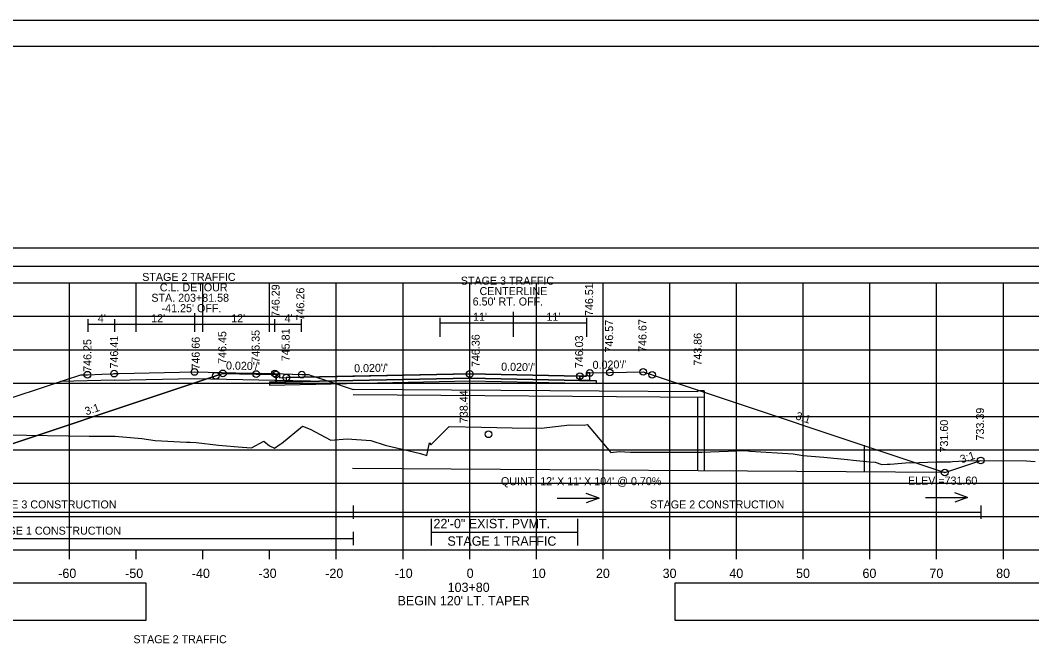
# Model space of a CAD drawing. Extents: x 1202951 to 1376887, y 378065 to 728038.
# Drawn here: x 1376517.3 to 1376668.9, y 379167.8 to 379261.2 of the extents above; entities that cross this region are included whole.
import ezdxf

# ---------------------------------------------------------------- set-up
doc = ezdxf.new("R2010")
doc.units = 0
for name, color, linetype in [('Default', 7, 'Continuous'), ('R_Alt Surface', 7, 'Continuous'), ('R_Axis', 7, 'Continuous'), ('R_Axis Annot', 7, 'Continuous'), ('R_Border', 7, 'Continuous'), ('R_Border Notes', 7, 'Continuous'), ('R_Detour', 7, 'Continuous'), ('R_Detour Annot', 7, 'Continuous'), ('R_Dimension', 7, 'Continuous'), ('R_Exist Surface', 7, 'Continuous'), ('R_Fin Surface', 7, 'Continuous'), ('R_Grid', 7, 'Continuous'), ('R_MOT', 7, 'Continuous'), ('R_No Plot', 7, 'Continuous'), ('R_Proposed Const Limits', 7, 'Continuous'), ('R_Water', 7, 'Continuous'), ('R_Water Annot', 7, 'Continuous'), ('R_Xsect Elev', 7, 'Continuous'), ('R_Xsect Slope', 7, 'Continuous')]:
    doc.layers.add(name, color=color, linetype=linetype)

msp = doc.modelspace()

# ---------------------------------------------------------------- linework, layer by layer
at = {"layer": 'Default'}
for points in [[(1376547.67, 379208.28), (1376546.62, 379207.93), (1376546.62, 379207.93), (1376507.02, 379194.73)], [(1376610.67, 379208.5), (1376612.01, 379208.05), (1376612.01, 379208.05), (1376655.88, 379193.43)]]:
    msp.add_lwpolyline(points, dxfattribs=at)
for points in [[(1376555.67, 379208.12), (1376556.16, 379208.12), (1376556.17, 379207.62), (1376557.17, 379207.64), (1376557.17, 379207.01), (1376555.67, 379206.98)], [(1376602.67, 379208.34), (1376602.18, 379208.34), (1376602.17, 379207.84), (1376601.17, 379207.86), (1376601.17, 379207.23), (1376602.67, 379207.2)]]:
    msp.add_lwpolyline(points, close=True, dxfattribs=at)
at = {"layer": 'R_Alt Surface'}
msp.add_line((1376584.67, 379207.56), (1376603.67, 379207.18), dxfattribs=at)
for points in [[(1376434.67, 379224.33), (1376710.2, 379224.33), (1376710.2, 379227.04), (1376434.67, 379227.04)], [(1376584.67, 379207.56), (1376557.17, 379207.01), (1376555.67, 379206.98), (1376554.67, 379206.96), (1376554.67, 379206.54), (1376584.67, 379207.14), (1376603.67, 379206.76), (1376603.67, 379207.18), (1376602.67, 379207.2), (1376601.17, 379207.23)], [(1376557.17, 379207.64), (1376557.17, 379207.01), (1376584.67, 379207.56), (1376601.17, 379207.23), (1376601.17, 379207.86), (1376601.17, 379207.86), (1376584.67, 379208.19), (1376557.17, 379207.64)], [(1376434.67, 379171.31), (1376536.14, 379171.31), (1376536.14, 379176.83), (1376434.67, 379176.83)], [(1376615.43, 379171.31), (1376726.14, 379171.31), (1376726.14, 379176.83), (1376615.43, 379176.83)]]:
    msp.add_lwpolyline(points, close=True, dxfattribs=at)
msp.add_lwpolyline([(1376555.67, 379208.12), (1376555.67, 379206.98), (1376557.17, 379207.01), (1376584.67, 379207.56), (1376601.17, 379207.23), (1376602.67, 379207.2), (1376602.67, 379208.34)], dxfattribs=at)
at = {"layer": 'R_Axis'}
for p, q in [((1376434.67, 379181.83), (1376734.67, 379181.83)), ((1376524.67, 379180.43), (1376524.67, 379181.83)), ((1376534.67, 379180.43), (1376534.67, 379181.83)), ((1376544.67, 379180.43), (1376544.67, 379181.83)), ((1376554.67, 379180.43), (1376554.67, 379181.83)), ((1376564.67, 379180.43), (1376564.67, 379181.83)), ((1376574.67, 379180.43), (1376574.67, 379181.83)), ((1376584.67, 379180.43), (1376584.67, 379181.83)), ((1376594.67, 379180.43), (1376594.67, 379181.83)), ((1376604.67, 379180.43), (1376604.67, 379181.83)), ((1376614.67, 379180.43), (1376614.67, 379181.83)), ((1376624.67, 379180.43), (1376624.67, 379181.83)), ((1376634.67, 379180.43), (1376634.67, 379181.83)), ((1376644.67, 379180.43), (1376644.67, 379181.83)), ((1376654.67, 379180.43), (1376654.67, 379181.83)), ((1376664.67, 379180.43), (1376664.67, 379181.83))]:
    msp.add_line(p, q, dxfattribs=at)
at = {"layer": 'R_Border'}
for p, q in [((1376426.67, 379257.29), (1376742.85, 379257.29)), ((1376579.19, 379257.03), (1376579.19, 379257.03)), ((1376579.19, 379257.03), (1376579.19, 379257.03))]:
    msp.add_line(p, q, dxfattribs=at)
at = {"layer": 'R_Detour'}
for p, q in [((1376527.42, 379216.38), (1376527.42, 379214.52)), ((1376531.42, 379216.38), (1376531.42, 379214.52)), ((1376543.42, 379217.29), (1376543.42, 379214.52)), ((1376555.42, 379216.38), (1376555.42, 379214.52)), ((1376559.42, 379216.38), (1376559.42, 379214.52)), ((1376527.42, 379215.63), (1376531.42, 379215.63)), ((1376531.42, 379215.63), (1376543.42, 379215.63)), ((1376543.42, 379215.63), (1376555.42, 379215.63)), ((1376555.42, 379215.63), (1376559.42, 379215.63))]:
    msp.add_line(p, q, dxfattribs=at)
for points in [[(1376513.33, 379203.75), (1376523.34, 379207.08), (1376523.94, 379207.28), (1376526.35, 379208.08), (1376527.27, 379208.08), (1376527.35, 379208.08), (1376529.54, 379208.17), (1376531.21, 379208.23), (1376531.36, 379208.24), (1376532.13, 379208.26), (1376543.42, 379208.49), (1376549.61, 379208.37), (1376555.47, 379208.25), (1376556.7, 379208.2), (1376559.49, 379208.09), (1376559.71, 379208.09), (1376560.49, 379208.09), (1376561.03, 379207.91), (1376563.5, 379207.1), (1376567.17, 379205.88)], [(1376531.36, 379207.24), (1376523.34, 379207.08)], [(1376531.36, 379207.24), (1376543.42, 379207.49), (1376555.47, 379207.25)], [(1376555.47, 379207.25), (1376563.5, 379207.1)]]:
    msp.add_lwpolyline(points, dxfattribs=at)
at = {"layer": 'R_Dimension'}
for points in [[(1376460.68, 379187.47), (1376567.17, 379187.47)], [(1376567.17, 379188.47), (1376567.17, 379186.47)], [(1376567.17, 379187.47), (1376661.27, 379187.47)], [(1376661.27, 379188.47), (1376661.27, 379186.47)], [(1376567.17, 379184.54), (1376567.17, 379182.54)], [(1376460.68, 379183.54), (1376567.17, 379183.54)]]:
    msp.add_lwpolyline(points, dxfattribs=at)
at = {"layer": 'R_Exist Surface'}
msp.add_lwpolyline([(1376515.07, 379199.05), (1376527.64, 379198.89), (1376531.52, 379198.85), (1376535.51, 379198.51), (1376537.5, 379198.21), (1376542.22, 379198), (1376542.78, 379197.97), (1376543.67, 379197.91), (1376547.02, 379197.52), (1376550.56, 379197.21), (1376551.95, 379197.13), (1376553.81, 379198.12), (1376554.66, 379197.42), (1376555.41, 379197.08), (1376556.23, 379197.67), (1376556.45, 379197.78), (1376559.62, 379200.36), (1376560.77, 379199.93), (1376563.86, 379198.28), (1376566.3, 379198.5), (1376569.86, 379198.25), (1376572.01, 379197.55), (1376577.28, 379196.3), (1376578.25, 379195.99), (1376578.62, 379197.87), (1376578.83, 379197.6), (1376581.58, 379200.3), (1376586.43, 379200.24), (1376591.04, 379200.1), (1376595.39, 379200.06), (1376599.68, 379200.55), (1376601.83, 379200.51), (1376602.29, 379200.6), (1376605.82, 379196.45), (1376607.07, 379196.59), (1376608.79, 379196.48), (1376619.3, 379196.46), (1376619.34, 379196.46), (1376619.48, 379196.47), (1376626.01, 379196.74), (1376626.7, 379196.61), (1376633.14, 379196.22), (1376634.06, 379196.08), (1376634.61, 379196), (1376637.74, 379195.73), (1376641.31, 379195.39), (1376642.13, 379195.29), (1376644.64, 379195.01), (1376645.47, 379194.98), (1376646.46, 379194.65), (1376647.27, 379194.67), (1376647.68, 379194.7), (1376650.6, 379194.92), (1376650.78, 379194.89), (1376654.55, 379195.01), (1376656.73, 379195.04), (1376657.05, 379195.08), (1376659.79, 379195.24), (1376668.14, 379195.18), (1376669.42, 379195.07)], dxfattribs=at)
at = {"layer": 'R_Fin Surface'}
for p, q in [((1376578.88, 379186.48), (1376578.88, 379182.48)), ((1376600.81, 379186.48), (1376600.81, 379182.48)), ((1376578.88, 379184.48), (1376600.81, 379184.48))]:
    msp.add_line(p, q, dxfattribs=at)
for points in [[(1376491.33, 379199.96), (1376507.02, 379194.73), (1376546.62, 379207.93), (1376547.67, 379208.28), (1376552.67, 379208.18), (1376555.67, 379208.12), (1376556.16, 379208.12), (1376556.17, 379207.62), (1376557.17, 379207.64), (1376557.21, 379207.64), (1376567.4, 379207.84), (1376584.67, 379208.19), (1376601.17, 379207.86), (1376602.17, 379207.84), (1376602.18, 379208.34), (1376602.67, 379208.34), (1376605.67, 379208.4), (1376610.67, 379208.5), (1376612.01, 379208.05), (1376655.88, 379193.43), (1376661.27, 379195.23)], [(1376547.67, 379208.28), (1376552.67, 379208.18), (1376555.67, 379208.12), (1376556.16, 379208.12), (1376556.17, 379207.62), (1376557.17, 379207.64), (1376557.17, 379207.64), (1376584.67, 379208.19), (1376601.17, 379207.86), (1376601.17, 379207.86), (1376602.17, 379207.84), (1376602.18, 379208.34), (1376602.67, 379208.34), (1376605.67, 379208.4), (1376610.67, 379208.5)]]:
    msp.add_lwpolyline(points, dxfattribs=at)
at = {"layer": 'R_Grid'}
for p, q in [((1376434.67, 379221.83), (1376734.67, 379221.83)), ((1376524.67, 379181.83), (1376524.67, 379221.83)), ((1376534.67, 379214.52), (1376534.67, 379221.83)), ((1376544.67, 379214.52), (1376544.67, 379221.83)), ((1376554.67, 379214.52), (1376554.67, 379221.83)), ((1376564.67, 379181.83), (1376564.67, 379221.83)), ((1376574.67, 379181.83), (1376574.67, 379221.83)), ((1376584.67, 379181.83), (1376584.67, 379221.83)), ((1376594.67, 379181.83), (1376594.67, 379221.83)), ((1376604.67, 379181.83), (1376604.67, 379221.83)), ((1376614.67, 379181.83), (1376614.67, 379221.83)), ((1376624.67, 379181.83), (1376624.67, 379221.83)), ((1376634.67, 379181.83), (1376634.67, 379221.83)), ((1376644.67, 379181.83), (1376644.67, 379221.83)), ((1376654.67, 379181.83), (1376654.67, 379221.83)), ((1376664.67, 379181.83), (1376664.67, 379221.83)), ((1376434.67, 379216.83), (1376734.67, 379216.83)), ((1376434.67, 379211.83), (1376734.67, 379211.83)), ((1376434.67, 379206.83), (1376734.67, 379206.83)), ((1376434.67, 379201.83), (1376734.67, 379201.83)), ((1376434.67, 379196.83), (1376734.67, 379196.83)), ((1376434.67, 379191.83), (1376734.67, 379191.83)), ((1376434.67, 379186.83), (1376734.67, 379186.83)), ((1376434.67, 379181.83), (1376734.67, 379181.83))]:
    msp.add_line(p, q, dxfattribs=at)
at = {"layer": 'R_MOT'}
for p, q in [((1376580.18, 379216.61), (1376580.18, 379213.76)), ((1376591.18, 379217.52), (1376591.18, 379213.76)), ((1376602.18, 379216.61), (1376602.18, 379213.76)), ((1376580.18, 379215.86), (1376591.18, 379215.86)), ((1376591.18, 379215.86), (1376602.18, 379215.86))]:
    msp.add_line(p, q, dxfattribs=at)
at = {"layer": 'R_No Plot'}
msp.add_line((1376414.27, 379261.19), (1376747.6, 379261.19), dxfattribs=at)
for points in [[(1376414.26, 379261.19), (1376747.6, 379261.19), (1376747.6, 379047.85), (1376414.26, 379047.85)], [(1376660.59, 379257.29), (1376680.21, 379257.29), (1376680.21, 379247.41), (1376696.32, 379247.41), (1376719.52, 379247.41), (1376719.64, 379219.25), (1376742.85, 379219.25), (1376742.85, 379051.83), (1376426.67, 379051.83), (1376426.67, 379257.29)]]:
    msp.add_lwpolyline(points, close=True, dxfattribs=at)
for centre in [(1376531.36, 379208.24), (1376543.42, 379208.49), (1376547.67, 379208.28), (1376547.67, 379208.28), (1376555.47, 379208.25), (1376584.67, 379208.19), (1376584.67, 379208.19), (1376602.67, 379208.34), (1376602.67, 379208.34), (1376605.67, 379208.4), (1376605.67, 379208.4), (1376610.67, 379208.5), (1376610.67, 379208.5), (1376527.35, 379208.08), (1376546.62, 379207.93), (1376552.67, 379208.18), (1376552.67, 379208.18), (1376555.67, 379208.12), (1376555.67, 379208.12), (1376557.17, 379207.64), (1376557.17, 379207.64), (1376559.49, 379208.09), (1376601.17, 379207.86), (1376601.17, 379207.86), (1376612.01, 379208.05), (1376587.48, 379199.16), (1376587.48, 379199.16), (1376587.48, 379199.16), (1376661.27, 379195.23), (1376661.27, 379195.23), (1376655.88, 379193.43), (1376655.88, 379193.43)]:
    msp.add_circle(centre, 0.5, dxfattribs=at)
at = {"layer": 'R_Proposed Const Limits'}
msp.add_lwpolyline([(1376655.88, 379193.43), (1376661.27, 379195.23)], dxfattribs=at)
at = {"layer": 'R_Water'}
for p, q in [((1376618.81, 379205.52), (1376567.17, 379205.88)), ((1376618.81, 379205.69), (1376618.81, 379205.52)), ((1376619.81, 379205.68), (1376618.81, 379205.69)), ((1376619.81, 379205.68), (1376619.81, 379193.68)), ((1376619.81, 379204.68), (1376567.17, 379205.05)), ((1376618.81, 379204.69), (1376618.81, 379193.69)), ((1376643.81, 379197.53), (1376643.81, 379193.51)), ((1376655.88, 379193.43), (1376567.09, 379194.05))]:
    msp.add_line(p, q, dxfattribs=at)
at = {"layer": 'R_Water Annot'}
for p, q in [((1376597.77, 379189.57), (1376604.05, 379189.57)), ((1376604.05, 379189.57), (1376602.13, 379190.27)), ((1376604.05, 379189.57), (1376602.13, 379188.87)), ((1376653.01, 379189.67), (1376659.3, 379189.67)), ((1376659.3, 379189.67), (1376657.37, 379190.37)), ((1376659.3, 379189.67), (1376657.37, 379188.97))]:
    msp.add_line(p, q, dxfattribs=at)
at = {"layer": 'R_Xsect Elev'}
msp.add_line((1376584.67, 379200.27), (1376584.67, 379206.5), dxfattribs=at)

# ---------------------------------------------------------------- texts
at = {"layer": 'R_Axis Annot'}
for s, p in [('22\'-0" EXIST. PVMT.', (1376579.24, 379185.08)), ('STAGE 1 TRAFFIC', (1376581.33, 379182.46)), ('-60', (1376522.98, 379177.63)), ('-50', (1376533.01, 379177.63)), ('-40', (1376543.01, 379177.63)), ('-30', (1376553.01, 379177.63)), ('-20', (1376563.01, 379177.63)), ('-10', (1376573.41, 379177.63)), ('0', (1376584.21, 379177.63)), ('10', (1376593.98, 379177.63)), ('20', (1376603.59, 379177.63)), ('30', (1376613.59, 379177.63)), ('40', (1376623.59, 379177.63)), ('50', (1376633.59, 379177.63)), ('60', (1376643.55, 379177.63)), ('70', (1376653.59, 379177.63)), ('80', (1376663.59, 379177.63)), ('103+80', (1376581.36, 379175.53)), ("BEGIN 120' LT. TAPER", (1376573.85, 379173.53))]:
    msp.add_text(s, height=1.4, dxfattribs=at).set_placement(p)
at = {"layer": 'R_Border Notes'}
msp.add_text('ELEV.=731.60', height=1.2, dxfattribs=at).set_placement((1376650.37, 379191.62))
at = {"layer": 'R_Detour'}
for s, p in [('STAGE 2 TRAFFIC', (1376535.57, 379222.13)), ('C.L. DETOUR', (1376538.21, 379220.57)), ('STA. 203+81.58', (1376536.94, 379219.01)), ("-41.25' OFF.", (1376538.48, 379217.45)), ("4'", (1376528.91, 379215.94)), ("12'", (1376536.91, 379215.94)), ("12'", (1376548.91, 379215.94)), ("4'", (1376556.91, 379215.94)), ('STAGE 2 TRAFFIC', (1376534.25, 379167.85))]:
    msp.add_text(s, height=1.2, dxfattribs=at).set_placement(p)
at = {"layer": 'R_Detour Annot'}
for s, p in [('746.26', (1376559.87, 379216.22)), ('746.25', (1376527.95, 379208.51)), ('746.41', (1376531.96, 379209.01)), ('746.66', (1376544.19, 379208.85))]:
    msp.add_text(s, height=1.2, rotation=90, dxfattribs=at).set_placement(p)
at = {"layer": 'R_Dimension'}
for s, p in [('STAGE 3 CONSTRUCTION', (1376511.57, 379188.05)), ('STAGE 2 CONSTRUCTION', (1376611.69, 379188.05)), ('STAGE 1 CONSTRUCTION', (1376512.25, 379184.12))]:
    msp.add_text(s, height=1.2, dxfattribs=at).set_placement(p)
at = {"layer": 'R_MOT'}
for s, p in [('STAGE 3 TRAFFIC ', (1376583.33, 379221.57)), ('CENTERLINE', (1376586.14, 379220.01)), ("6.50' RT. OFF.", (1376585.11, 379218.45)), ("11'", (1376585.17, 379216.16)), ("11'", (1376596.17, 379216.16))]:
    msp.add_text(s, height=1.2, dxfattribs=at).set_placement(p)
at = {"layer": 'R_Water Annot'}
msp.add_text("QUINT. 12' X 11' X 104' @ 0.70%", height=1.2, rotation=360, dxfattribs=at).set_placement((1376589.35, 379191.53))
at = {"layer": 'R_Xsect Elev'}
for s, p in [('746.29', (1376556.17, 379216.71)), ('746.51', (1376603.17, 379216.87)), ('746.67', (1376611.17, 379211.5)), ('746.67', (1376611.17, 379211.5)), ('745.81', (1376557.67, 379210.1)), ('746.57', (1376606.17, 379211.4)), ('746.57', (1376606.17, 379211.4)), ('746.45', (1376548.17, 379209.7)), ('746.35', (1376553.17, 379209.88)), ('746.36', (1376586.16, 379209.23)), ('746.03', (1376601.67, 379209.06)), ('743.86', (1376619.44, 379209.44)), ('738.44', (1376584.37, 379200.83)), ('733.39', (1376661.77, 379198.23)), ('733.39', (1376661.77, 379198.23)), ('731.60', (1376656.38, 379196.43)), ('731.60', (1376656.38, 379196.43))]:
    msp.add_text(s, height=1.2, rotation=90, dxfattribs=at).set_placement(p)
at = {"layer": 'R_Xsect Slope'}
for s, rotation, p in [("0.020'/'", 1.1458, (1376603.1, 379208.95)), ("0.020'/'", 358.8542, (1376548.12, 379208.87)), ("0.020'/'", 1.1458, (1376567.35, 379208.44)), ("0.020'/'", 358.8542, (1376589.37, 379208.7)), ('3:1', 18.4333, (1376527.19, 379201.98)), ('3:1', 341.5651, (1376633.43, 379201.44)), ('3:1', 18.4349, (1376658.41, 379194.8))]:
    msp.add_text(s, height=1.2, rotation=rotation, dxfattribs=at).set_placement(p)

doc.saveas('drawing.dxf')
